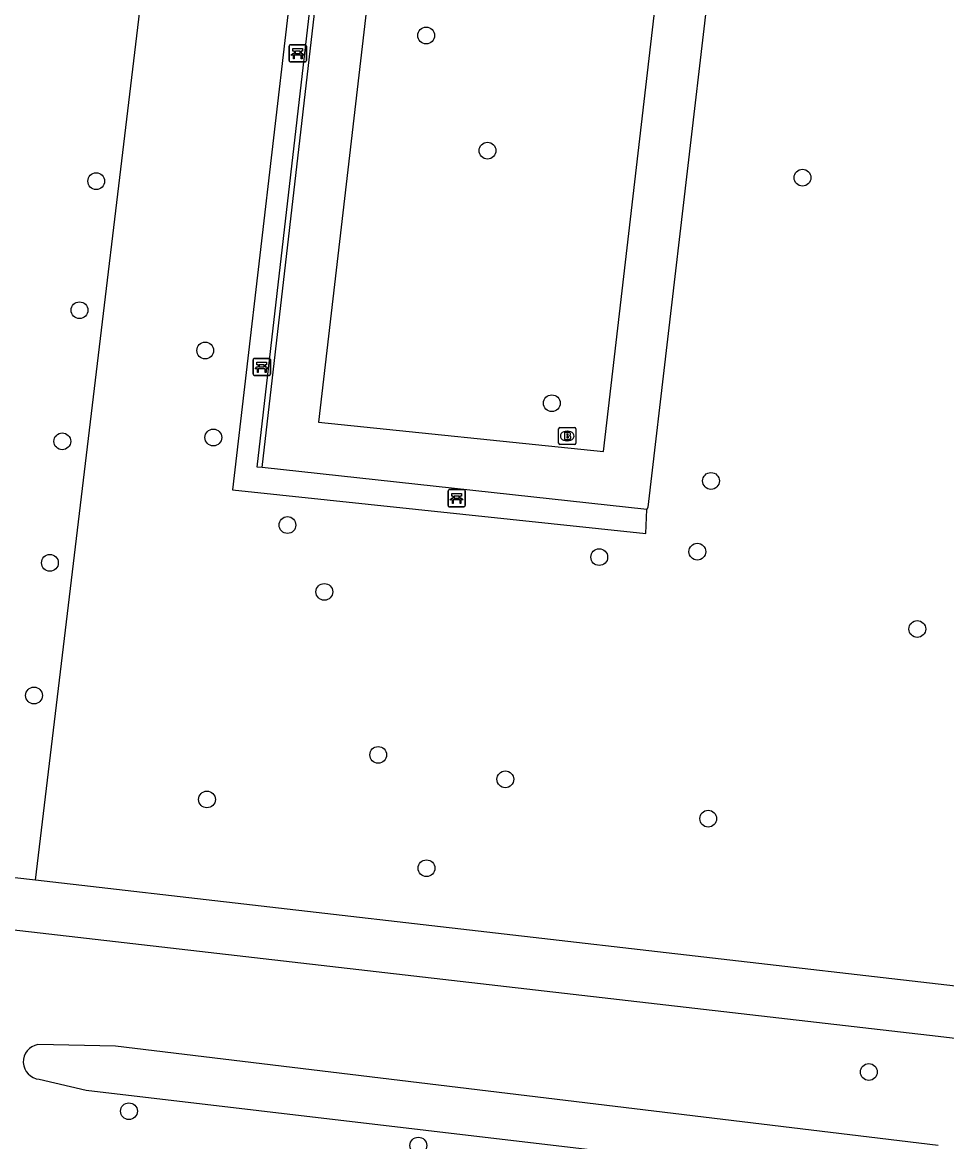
# Model space of a CAD drawing. Extents: x 157466 to 158888, y 383063 to 384677.
# Drawn here: x 157946.7 to 158000.5, y 384138.1 to 384203.3 of the extents above; entities that cross this region are included whole.
import ezdxf

# ---------------------------------------------------------------- set-up
doc = ezdxf.new("R2010")
doc.units = 0
for name, color, linetype in [('IMGEO_Bank', 7, 'Continuous'), ('IMGEO_Boom', 7, 'Continuous'), ('IMGEO_Brandkraan', 7, 'Continuous'), ('IMGEO_Greppel_droge_sloot', 7, 'Continuous'), ('IMGEO_Groenvoorziening', 7, 'Continuous'), ('IMGEO_Haag', 7, 'Continuous'), ('IMGEO_Voetpad_halfverhard', 7, 'Continuous')]:
    doc.layers.add(name, color=color, linetype=linetype)

msp = doc.modelspace()

# ---------------------------------------------------------------- linework, layer by layer
at = {"layer": 'IMGEO_Bank'}
for p, q in [((157962.2, 384201.097), (157962.2, 384201.938)), ((157962.2, 384201.938), (157962.2, 384201.097)), ((157962.275, 384202.022), (157963.116, 384202.022)), ((157963.116, 384202.022), (157962.275, 384202.022)), ((157963.2, 384201.947), (157963.2, 384201.106)), ((157963.2, 384201.106), (157963.2, 384201.947)), ((157962.897, 384201.42), (157962.504, 384201.42)), ((157962.509, 384201.528), (157962.509, 384201.634)), ((157962.553, 384201.634), (157962.553, 384201.528)), ((157962.841, 384201.64), (157962.559, 384201.64)), ((157962.559, 384201.522), (157962.841, 384201.522)), ((157962.847, 384201.528), (157962.847, 384201.634)), ((157962.891, 384201.634), (157962.891, 384201.528)), ((157963.125, 384201.022), (157962.284, 384201.022)), ((157962.284, 384201.022), (157963.125, 384201.022)), ((157960.104, 384182.823), (157960.104, 384183.664)), ((157960.104, 384183.664), (157960.104, 384182.823)), ((157960.179, 384183.748), (157961.02, 384183.748)), ((157961.02, 384183.748), (157960.179, 384183.748)), ((157961.104, 384183.673), (157961.104, 384182.832)), ((157961.104, 384182.832), (157961.104, 384183.673)), ((157960.801, 384183.146), (157960.408, 384183.146)), ((157960.413, 384183.254), (157960.413, 384183.36)), ((157960.457, 384183.36), (157960.457, 384183.254)), ((157960.745, 384183.366), (157960.463, 384183.366)), ((157960.463, 384183.248), (157960.745, 384183.248)), ((157960.751, 384183.254), (157960.751, 384183.36)), ((157960.795, 384183.36), (157960.795, 384183.254)), ((157961.029, 384182.748), (157960.188, 384182.748)), ((157960.188, 384182.748), (157961.029, 384182.748)), ((157971.452, 384175.173), (157971.452, 384176.014)), ((157971.452, 384176.014), (157971.452, 384175.173)), ((157971.527, 384176.098), (157972.368, 384176.098)), ((157972.368, 384176.098), (157971.527, 384176.098)), ((157972.452, 384176.023), (157972.452, 384175.182)), ((157972.452, 384175.182), (157972.452, 384176.023)), ((157972.377, 384175.098), (157971.536, 384175.098)), ((157971.536, 384175.098), (157972.377, 384175.098)), ((157972.149, 384175.496), (157971.756, 384175.496)), ((157971.761, 384175.604), (157971.761, 384175.71)), ((157971.805, 384175.71), (157971.805, 384175.604)), ((157972.093, 384175.716), (157971.811, 384175.716)), ((157971.811, 384175.598), (157972.093, 384175.598)), ((157972.099, 384175.604), (157972.099, 384175.71)), ((157972.143, 384175.71), (157972.143, 384175.604))]:
    msp.add_line(p, q, dxfattribs=at)
for points in [[(157962.447, 384201.42), (157962.305, 384201.42), (157962.417, 384201.522), (157962.503, 384201.522)], [(157962.503, 384201.64), (157962.417, 384201.64), (157962.417, 384201.801), (157962.98, 384201.801), (157962.98, 384201.64), (157962.897, 384201.64)], [(157962.497, 384201.413), (157962.497, 384201.206), (157962.454, 384201.206), (157962.454, 384201.413)], [(157962.897, 384201.522), (157962.98, 384201.522), (157963.092, 384201.42), (157962.953, 384201.42)], [(157962.947, 384201.413), (157962.947, 384201.206), (157962.903, 384201.206), (157962.903, 384201.413)], [(157960.351, 384183.146), (157960.209, 384183.146), (157960.321, 384183.248), (157960.407, 384183.248)], [(157960.407, 384183.366), (157960.321, 384183.366), (157960.321, 384183.527), (157960.884, 384183.527), (157960.884, 384183.366), (157960.801, 384183.366)], [(157960.401, 384183.139), (157960.401, 384182.932), (157960.358, 384182.932), (157960.358, 384183.139)], [(157960.801, 384183.248), (157960.884, 384183.248), (157960.996, 384183.146), (157960.857, 384183.146)], [(157960.851, 384183.139), (157960.851, 384182.932), (157960.807, 384182.932), (157960.807, 384183.139)], [(157971.755, 384175.716), (157971.669, 384175.716), (157971.669, 384175.877), (157972.232, 384175.877), (157972.232, 384175.716), (157972.149, 384175.716)], [(157971.699, 384175.496), (157971.557, 384175.496), (157971.669, 384175.598), (157971.755, 384175.598)], [(157971.749, 384175.489), (157971.749, 384175.282), (157971.706, 384175.282), (157971.706, 384175.489)], [(157972.149, 384175.598), (157972.232, 384175.598), (157972.344, 384175.496), (157972.205, 384175.496)], [(157972.199, 384175.489), (157972.199, 384175.282), (157972.155, 384175.282), (157972.155, 384175.489)]]:
    msp.add_lwpolyline(points, dxfattribs=at)
for centre, radius, start, end in [((157962.278, 384201.944), 0.0779, 92.4484, 184.28452), ((157962.278, 384201.944), 0.0779, 92.4484, 184.28452), ((157963.122, 384201.944), 0.0779, 2.4484, 94.28452), ((157963.122, 384201.944), 0.0779, 2.4484, 94.28452), ((157962.447, 384201.413), 0.00671, 2.89567, 87.10433), ((157962.504, 384201.413), 0.00671, 92.89567, 177.10433), ((157962.502, 384201.633), 0.00671, 2.89567, 87.10433), ((157962.502, 384201.529), 0.00671, 272.89567, 357.10433), ((157962.559, 384201.633), 0.00671, 92.89567, 177.10433), ((157962.559, 384201.529), 0.00671, 182.89567, 267.10433), ((157962.841, 384201.633), 0.00671, 2.89567, 87.10433), ((157962.841, 384201.529), 0.00671, 272.89567, 357.10433), ((157962.898, 384201.633), 0.00671, 92.89567, 177.10433), ((157962.898, 384201.529), 0.00671, 182.89567, 267.10433), ((157962.896, 384201.413), 0.00671, 2.89567, 87.10433), ((157962.953, 384201.413), 0.00671, 92.89567, 177.10433), ((157962.278, 384201.1), 0.0779, 182.4484, 274.28452), ((157962.278, 384201.1), 0.0779, 182.4484, 274.28452), ((157963.122, 384201.1), 0.0779, 272.4484, 4.28452), ((157963.122, 384201.1), 0.0779, 272.4484, 4.28452), ((157960.182, 384183.67), 0.0779, 92.4484, 184.28452), ((157960.182, 384183.67), 0.0779, 92.4484, 184.28452), ((157961.026, 384183.67), 0.0779, 2.4484, 94.28452), ((157961.026, 384183.67), 0.0779, 2.4484, 94.28452), ((157960.351, 384183.139), 0.00671, 2.89567, 87.10433), ((157960.408, 384183.139), 0.00671, 92.89567, 177.10433), ((157960.406, 384183.359), 0.00671, 2.89567, 87.10433), ((157960.406, 384183.255), 0.00671, 272.89567, 357.10433), ((157960.463, 384183.359), 0.00671, 92.89567, 177.10433), ((157960.463, 384183.255), 0.00671, 182.89567, 267.10433), ((157960.745, 384183.359), 0.00671, 2.89567, 87.10433), ((157960.745, 384183.255), 0.00671, 272.89567, 357.10433), ((157960.802, 384183.359), 0.00671, 92.89567, 177.10433), ((157960.802, 384183.255), 0.00671, 182.89567, 267.10433), ((157960.8, 384183.139), 0.00671, 2.89567, 87.10433), ((157960.857, 384183.139), 0.00671, 92.89567, 177.10433), ((157960.182, 384182.826), 0.0779, 182.4484, 274.28452), ((157960.182, 384182.826), 0.0779, 182.4484, 274.28452), ((157961.026, 384182.826), 0.0779, 272.4484, 4.28452), ((157961.026, 384182.826), 0.0779, 272.4484, 4.28452), ((157971.53, 384176.02), 0.0779, 92.4484, 184.28452), ((157971.53, 384176.02), 0.0779, 92.4484, 184.28452), ((157972.374, 384176.02), 0.0779, 2.4484, 94.28452), ((157972.374, 384176.02), 0.0779, 2.4484, 94.28452), ((157971.53, 384175.176), 0.0779, 182.4484, 274.28452), ((157971.53, 384175.176), 0.0779, 182.4484, 274.28452), ((157971.699, 384175.489), 0.00671, 2.89567, 87.10433), ((157971.756, 384175.489), 0.00671, 92.89567, 177.10433), ((157971.754, 384175.709), 0.00671, 2.89567, 87.10433), ((157971.754, 384175.605), 0.00671, 272.89567, 357.10433), ((157971.811, 384175.709), 0.00671, 92.89567, 177.10433), ((157971.811, 384175.605), 0.00671, 182.89567, 267.10433), ((157972.093, 384175.709), 0.00671, 2.89567, 87.10433), ((157972.093, 384175.605), 0.00671, 272.89567, 357.10433), ((157972.15, 384175.709), 0.00671, 92.89567, 177.10433), ((157972.15, 384175.605), 0.00671, 182.89567, 267.10433), ((157972.148, 384175.489), 0.00671, 2.89567, 87.10433), ((157972.205, 384175.489), 0.00671, 92.89567, 177.10433), ((157972.374, 384175.176), 0.0779, 272.4484, 4.28452), ((157972.374, 384175.176), 0.0779, 272.4484, 4.28452)]:
    msp.add_arc(centre, radius, start, end, dxfattribs=at)
at = {"layer": 'IMGEO_Boom'}
for centre in [(157970.183, 384202.563), (157973.751, 384195.852), (157992.102, 384194.278), (157950.961, 384194.075), (157949.985, 384186.55), (157957.31, 384184.203), (157977.501, 384181.132), (157948.982, 384178.911), (157957.78, 384179.134), (157986.773, 384176.604), (157962.096, 384174.034), (157980.264, 384172.167), (157985.978, 384172.482), (157948.262, 384171.829), (157964.248, 384170.138), (157998.79, 384167.975), (157947.335, 384164.101), (157967.387, 384160.638), (157974.793, 384159.217), (157957.41, 384158.046), (157986.612, 384156.924), (157970.198, 384154.034), (157995.971, 384142.162), (157952.865, 384139.873), (157969.725, 384137.872)]:
    msp.add_circle(centre, 0.489, dxfattribs=at)
at = {"layer": 'IMGEO_Brandkraan'}
for p, q in [((157977.896, 384178.797), (157977.896, 384179.649)), ((157977.971, 384179.723), (157978.823, 384179.723)), ((157978.897, 384179.649), (157978.897, 384178.797)), ((157978.384, 384179.503), (157978.409, 384179.503)), ((157978.823, 384178.723), (157977.971, 384178.723)), ((157978.407, 384178.943), (157978.382, 384178.943))]:
    msp.add_line(p, q, dxfattribs=at)
for points in [[(157977.896, 384178.797), (157977.896, 384179.649)], [(157977.971, 384179.723), (157978.823, 384179.723)], [(157978.897, 384179.649), (157978.897, 384178.797)], [(157978.244, 384179.423), (157978.244, 384179.023), (157978.457, 384179.023)], [(157978.475, 384179.423), (157978.244, 384179.423)], [(157978.423, 384179.342), (157978.369, 384179.342), (157978.369, 384179.266)], [(157978.369, 384179.266), (157978.422, 384179.266)], [(157978.431, 384179.19), (157978.369, 384179.19), (157978.369, 384179.109)], [(157978.369, 384179.109), (157978.431, 384179.109)], [(157978.823, 384178.723), (157977.971, 384178.723)]]:
    msp.add_lwpolyline(points, dxfattribs=at)
for centre, radius, start, end in [((157977.973, 384179.647), 0.0765, 91.55205, 178.44795), ((157977.973, 384179.647), 0.0765, 91.55205, 178.44795), ((157978.821, 384179.647), 0.0765, 1.55205, 88.44795), ((157978.821, 384179.647), 0.0765, 1.55205, 88.44795), ((157978.424, 384179.304), 0.0379, 267.82845, 90.93552), ((157978.432, 384179.149), 0.0404, 269.87594, 90.50774), ((157978.463, 384179.274), 0.251, 268.66757, 293.53466), ((157978.479, 384179.278), 0.145, 59.4692, 91.53667), ((157978.504, 384179.325), 0.0922, 285.51372, 58.15012), ((157978.509, 384179.133), 0.105, 301.31148, 78.98903), ((157977.973, 384178.799), 0.0765, 181.55205, 268.44795), ((157977.973, 384178.799), 0.0765, 181.55205, 268.44795), ((157978.821, 384178.799), 0.0765, 271.55205, 358.44795), ((157978.821, 384178.799), 0.0765, 271.55205, 358.44795)]:
    msp.add_arc(centre, radius, start, end, dxfattribs=at)
for centre, major_axis, ratio, start_param, end_param in [((157978.383, 384179.223), (-0.387, 0.002), 0.722429, 4.712389, 7.853982), ((157978.408, 384179.223), (-0.39, 0.002), 0.717154, 1.570796, 4.712389)]:
    msp.add_ellipse(centre, major_axis=major_axis, ratio=ratio, start_param=start_param, end_param=end_param, dxfattribs=at)
at = {"layer": 'IMGEO_Greppel_droge_sloot'}
for points in [[(158000, 384137.878), (157952.082, 384143.673), (157947.563, 384143.759)], [(157947.642, 384141.739), (157950.381, 384141.104), (158000, 384135.248), (158043.491, 384129.771), (158044.774, 384129.746)]]:
    msp.add_lwpolyline(points, dxfattribs=at)
msp.add_arc((157947.729, 384142.754), 1.019, 99.37133, 265.10794, dxfattribs=at)
at = {"layer": 'IMGEO_Groenvoorziening'}
msp.add_lwpolyline([(157947.412, 384153.33), (157956.185, 384226.354)], dxfattribs=at)
at = {"layer": 'IMGEO_Haag'}
for points in [[(157960.375, 384225.871), (157960.184, 384224.452), (157964.473, 384223.974), (157958.893, 384176.094), (157982.973, 384173.537), (157983.043, 384174.948)], [(157960.618, 384177.381), (157960.342, 384177.411), (157965.797, 384224.815), (157965.846, 384225.24), (157960.655, 384225.838), (157960.375, 384225.871)]]:
    msp.add_lwpolyline(points, dxfattribs=at)
at = {"layer": 'IMGEO_Voetpad_halfverhard'}
for points in [[(157960.618, 384177.381), (157966.181, 384225.592), (157966.307, 384226.686)], [(157969.291, 384226.335), (157963.91, 384180.022), (157980.502, 384178.329), (157985.738, 384223.307), (157985.864, 384224.385)], [(157983.043, 384174.948), (157983.107, 384175.072), (157988.833, 384224.038)], [(157983.043, 384174.948), (157960.618, 384177.381)], [(157947.412, 384153.33), (157934.341, 384154.815)], [(158047.437, 384141.807), (158000, 384147.272), (157947.412, 384153.33)], [(157934.004, 384151.844), (158000, 384144.249), (158053.595, 384137.853), (158055.866, 384135.402)]]:
    msp.add_lwpolyline(points, dxfattribs=at)

doc.saveas('drawing.dxf')
